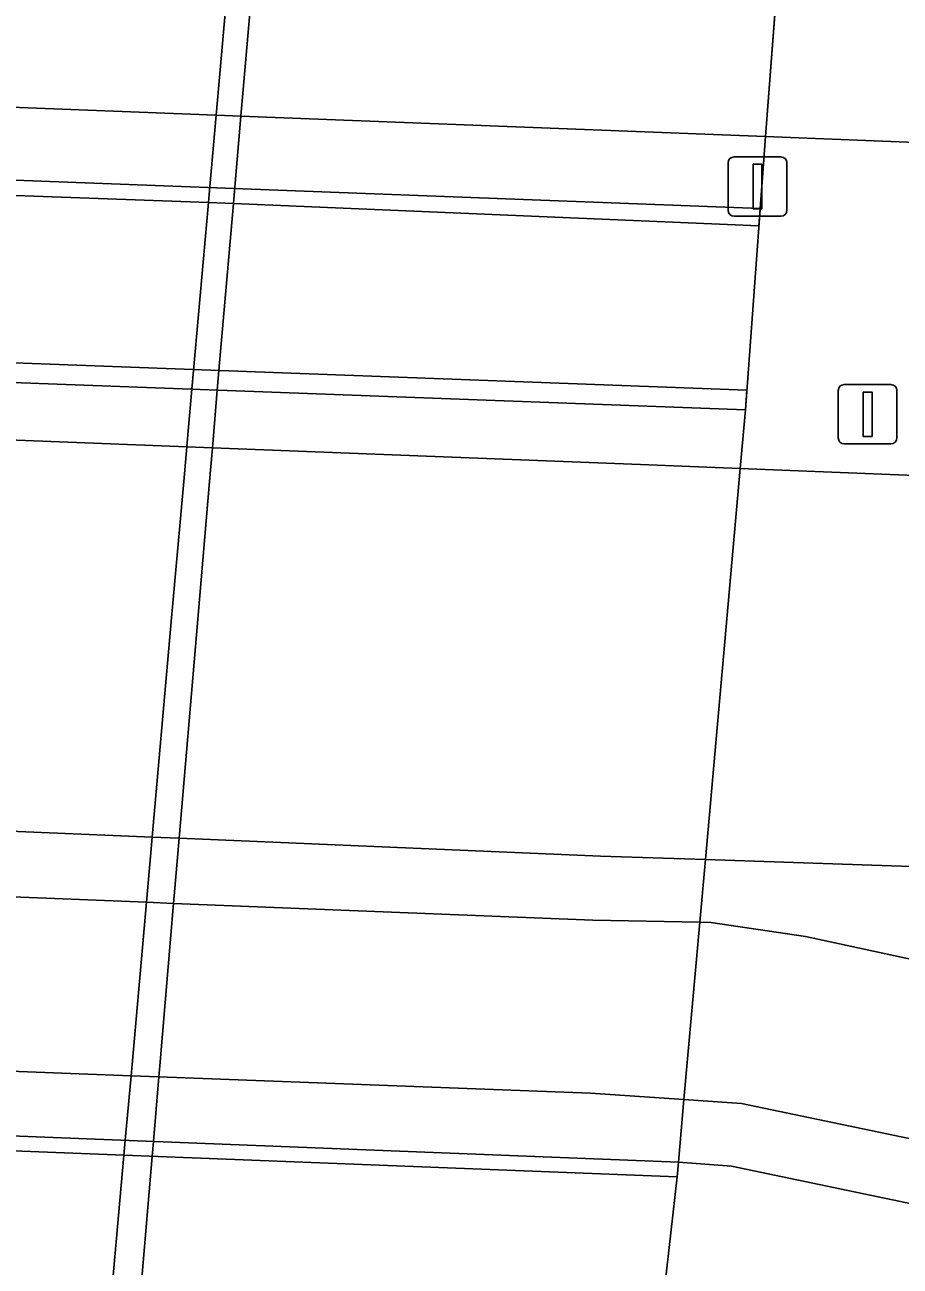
# Model space of a CAD drawing. Extents: x 161848 to 162726, y 385382 to 386521.
# Drawn here: x 161954.63 to 161969.41, y 386486.75 to 386507.71 of the extents above; entities that cross this region are included whole.
import ezdxf

# ---------------------------------------------------------------- set-up
doc = ezdxf.new("R2010")
doc.units = 0
for name, color, linetype in [('IMGEO_Berm_groen', 7, 'Continuous'), ('IMGEO_Dek', 7, 'Continuous'), ('IMGEO_Fietspad_gesloten', 7, 'Continuous'), ('IMGEO_Fietspad_open', 7, 'Continuous'), ('IMGEO_Lichtmast', 7, 'Continuous'), ('IMGEO_Muur', 7, 'Continuous'), ('IMGEO_OVBaan_gesloten', 7, 'Continuous'), ('IMGEO_Rijbaan_regionaal_gesloten', 7, 'Continuous'), ('IMGEO_Terreindeel_open', 7, 'Continuous'), ('IMGEO_Verkeerseiland_gesloten', 7, 'Continuous'), ('IMGEO_Verkeerseiland_groen', 7, 'Continuous'), ('IMGEO_Verkeersregelinstallatiepaal', 7, 'Continuous'), ('IMGEO_Voetpad_gesloten', 7, 'Continuous'), ('IMGEO_Voetpad_open', 7, 'Continuous')]:
    doc.layers.add(name, color=color, linetype=linetype)

msp = doc.modelspace()

# ---------------------------------------------------------------- linework, layer by layer
at = {"layer": 'IMGEO_Berm_groen'}
msp.add_lwpolyline([(161955.935, 386484.434), (161956.307, 386488.619), (161956.33, 386488.874), (161956.426, 386489.965), (161956.443, 386490.152), (161956.686, 386492.894), (161956.754, 386493.666), (161956.783, 386493.993), (161957.112, 386497.699), (161957.316, 386500), (161957.368, 386500.586), (161957.38, 386500.723), (161957.453, 386501.56), (161957.731, 386504.71), (161957.755, 386504.984), (161957.861, 386506.186), (161958.474, 386513.145), (161958.577, 386514.317), (161958.607, 386514.649), (161958.868, 386517.616), (161958.894, 386517.913), (161958.965, 386518.735), (161959.032, 386519.504)], dxfattribs=at)
at = {"layer": 'IMGEO_Dek'}
for points in [[(161926.469, 386505.848), (161927.689, 386505.807), (161939.634, 386505.371), (161949.979, 386504.993), (161957.731, 386504.71), (161958.154, 386504.695), (161967.023, 386504.319), (161967.044, 386504.61), (161967.133, 386505.827), (161967.709, 386513.351), (161967.756, 386513.974), (161967.779, 386514.273), (161927.3, 386515.844)], [(161926.237, 386503.056), (161925.139, 386489.846), (161965.641, 386488.257), (161965.663, 386488.506), (161965.757, 386489.563), (161966.024, 386492.555), (161966.118, 386493.615), (161966.707, 386500.22), (161966.795, 386501.211), (161966.819, 386501.541), (161939.379, 386502.565), (161927.456, 386503.01)]]:
    msp.add_lwpolyline(points, close=True, dxfattribs=at)
at = {"layer": 'IMGEO_Fietspad_gesloten'}
msp.add_lwpolyline([(161925.248, 386491.154), (161926.438, 386491.109), (161938.326, 386490.656), (161941.613, 386490.53), (161945.137, 386490.396), (161948.691, 386490.26), (161956.426, 386489.965), (161956.896, 386489.947), (161964.179, 386489.669), (161965.757, 386489.563), (161966.024, 386492.555), (161964.222, 386492.593), (161957.145, 386492.875), (161956.686, 386492.894), (161952.018, 386493.08), (161950.03, 386493.159), (161948.948, 386493.203), (161945.31, 386493.348), (161941.827, 386493.487), (161938.59, 386493.616), (161933.515, 386493.819), (161931.535, 386493.898), (161926.693, 386494.091), (161925.496, 386494.139)], close=True, dxfattribs=at)
at = {"layer": 'IMGEO_Fietspad_open'}
msp.add_lwpolyline([(161975.638, 386490.697), (161973.876, 386491.005), (161967.808, 386492.313), (161966.21, 386492.551), (161966.024, 386492.555), (161965.757, 386489.563), (161966.728, 386489.498), (161975.456, 386487.669), (161976.283, 386491.15)], dxfattribs=at)
at = {"layer": 'IMGEO_Lichtmast'}
for p, q in [((161968.361, 386500.736), (161968.361, 386501.536)), ((161968.361, 386501.536), (161968.361, 386500.736)), ((161968.461, 386501.636), (161969.251, 386501.636)), ((161969.251, 386501.636), (161968.461, 386501.636)), ((161969.351, 386501.536), (161969.351, 386500.736)), ((161969.351, 386500.736), (161969.351, 386501.536)), ((161969.251, 386500.636), (161968.461, 386500.636)), ((161968.461, 386500.636), (161969.251, 386500.636))]:
    msp.add_line(p, q, dxfattribs=at)
msp.add_lwpolyline([(161968.781, 386501.511), (161968.931, 386501.511), (161968.931, 386500.761), (161968.781, 386500.761), (161968.781, 386501.511)], dxfattribs=at)
for centre, start, end in [((161968.461, 386501.536), 90, 180), ((161968.461, 386501.536), 90, 180), ((161969.251, 386501.536), 0, 90), ((161969.251, 386501.536), 360, 90), ((161968.461, 386500.736), 180, 270), ((161968.461, 386500.736), 180, 270), ((161969.251, 386500.736), 270, 0), ((161969.251, 386500.736), 270, 0)]:
    msp.add_arc(centre, 0.1, start, end, dxfattribs=at)
at = {"layer": 'IMGEO_Muur'}
for points in [[(161926.495, 386506.152), (161926.469, 386505.848), (161927.689, 386505.807), (161939.634, 386505.371), (161949.979, 386504.993), (161957.731, 386504.71), (161958.154, 386504.695), (161967.023, 386504.319), (161967.044, 386504.61)], [(161926.21, 386502.726), (161966.795, 386501.211), (161966.819, 386501.541), (161939.379, 386502.565), (161927.456, 386503.01), (161926.237, 386503.056)], [(161925.16, 386490.102), (161925.139, 386489.846), (161965.641, 386488.257), (161965.663, 386488.506)]]:
    msp.add_lwpolyline(points, close=True, dxfattribs=at)
at = {"layer": 'IMGEO_OVBaan_gesloten'}
for points in [[(161952.115, 386494.189), (161956.783, 386493.993), (161957.239, 386493.974), (161964.349, 386493.675), (161966.118, 386493.615), (161966.707, 386500.22), (161965.025, 386500.288), (161957.8, 386500.569), (161957.368, 386500.586), (161949.621, 386500.887)], [(162003.619, 386498.001), (162000.118, 386498.299), (161997.577, 386498.514), (161994.037, 386498.849), (161989.276, 386499.251), (161977.909, 386499.768), (161975.853, 386499.851), (161966.707, 386500.22), (161966.118, 386493.615), (161976.202, 386493.274)]]:
    msp.add_lwpolyline(points, dxfattribs=at)
at = {"layer": 'IMGEO_Rijbaan_regionaal_gesloten'}
for points in [[(161953.237, 386506.365), (161957.861, 386506.186), (161958.282, 386506.17), (161966.254, 386505.862), (161967.133, 386505.827), (161967.709, 386513.351), (161966.336, 386513.068), (161965.267, 386512.944), (161963.929, 386512.932), (161958.885, 386513.129), (161958.474, 386513.145), (161953.873, 386513.325)], [(162000.942, 386508.222), (161997.508, 386508.365), (161994.566, 386508.449), (161986.827, 386508.788), (161985.99, 386508.829), (161985.927, 386508.827), (161967.409, 386509.427), (161967.133, 386505.827), (161976.158, 386505.463), (161976.301, 386505.459)]]:
    msp.add_lwpolyline(points, dxfattribs=at)
at = {"layer": 'IMGEO_Terreindeel_open'}
for points in [[(161958.474, 386513.145), (161957.861, 386506.186), (161957.755, 386504.984), (161957.731, 386504.71), (161957.453, 386501.56), (161957.38, 386500.723), (161957.368, 386500.586), (161957.316, 386500), (161957.112, 386497.699), (161956.783, 386493.993), (161956.754, 386493.666), (161956.686, 386492.894), (161956.443, 386490.152), (161956.426, 386489.965), (161956.33, 386488.874), (161956.307, 386488.619), (161955.935, 386484.434)], [(161956.426, 386484.426), (161956.781, 386488.6), (161956.803, 386488.856), (161956.896, 386489.947), (161956.912, 386490.133), (161957.145, 386492.875), (161957.211, 386493.648), (161957.239, 386493.974), (161957.554, 386497.673), (161957.752, 386500), (161957.8, 386500.569), (161957.812, 386500.706), (161957.882, 386501.544), (161957.91, 386501.873), (161958.154, 386504.695), (161958.178, 386504.968), (161958.282, 386506.17), (161958.885, 386513.129)], [(161958.885, 386513.129), (161958.282, 386506.17), (161958.178, 386504.968), (161958.154, 386504.695), (161957.91, 386501.873), (161957.882, 386501.544), (161957.812, 386500.706), (161957.8, 386500.569), (161957.752, 386500), (161957.554, 386497.673), (161957.239, 386493.974), (161957.211, 386493.648), (161957.145, 386492.875), (161956.912, 386490.133), (161956.896, 386489.947), (161956.803, 386488.856), (161956.781, 386488.6), (161956.426, 386484.426)], [(161965.427, 386486.368), (161965.641, 386488.257), (161965.663, 386488.506), (161965.757, 386489.563), (161966.024, 386492.555), (161966.118, 386493.615), (161966.707, 386500.22), (161966.795, 386501.211), (161967.133, 386505.827), (161967.409, 386509.427)]]:
    msp.add_lwpolyline(points, dxfattribs=at)
at = {"layer": 'IMGEO_Verkeerseiland_gesloten'}
for points in [[(161926.495, 386506.152), (161967.044, 386504.61), (161967.133, 386505.827), (161966.254, 386505.862), (161958.282, 386506.17), (161957.861, 386506.186), (161953.237, 386506.365), (161951.184, 386506.445), (161950.111, 386506.486), (161946.771, 386506.615), (161943.047, 386506.759), (161939.772, 386506.886), (161934.674, 386507.083), (161932.688, 386507.157), (161927.816, 386507.33), (161926.596, 386507.374)], [(161926.21, 386502.726), (161926.133, 386501.8), (161927.351, 386501.753), (161939.269, 386501.289), (161942.482, 386501.164), (161946.198, 386501.02), (161949.621, 386500.887), (161957.368, 386500.586), (161957.8, 386500.569), (161965.025, 386500.288), (161966.707, 386500.22), (161966.795, 386501.211)]]:
    msp.add_lwpolyline(points, close=True, dxfattribs=at)
for points in [[(161952.018, 386493.08), (161956.686, 386492.894), (161957.145, 386492.875), (161964.222, 386492.593), (161966.024, 386492.555), (161966.118, 386493.615), (161964.349, 386493.675), (161957.239, 386493.974), (161956.783, 386493.993), (161952.115, 386494.189)], [(161976.202, 386493.274), (161966.118, 386493.615), (161966.024, 386492.555), (161966.21, 386492.551), (161967.808, 386492.313), (161973.876, 386491.005), (161975.638, 386490.697)]]:
    msp.add_lwpolyline(points, dxfattribs=at)
at = {"layer": 'IMGEO_Verkeerseiland_groen'}
for points in [[(161976.158, 386505.463), (161967.133, 386505.827), (161966.795, 386501.211), (161966.707, 386500.22), (161975.853, 386499.851)], [(161974.721, 386484.57), (161970.803, 386485.398), (161971.24, 386487.456), (161966.558, 386488.439), (161965.663, 386488.506), (161965.641, 386488.257), (161965.427, 386486.368), (161966.688, 386479.665), (161971.093, 386473.223), (161971.905, 386472.535)]]:
    msp.add_lwpolyline(points, close=True, dxfattribs=at)
at = {"layer": 'IMGEO_Verkeersregelinstallatiepaal'}
for p, q in [((161966.503, 386504.581), (161966.503, 386505.381)), ((161966.503, 386505.381), (161966.503, 386504.581)), ((161966.603, 386505.481), (161967.393, 386505.481)), ((161967.393, 386505.481), (161966.603, 386505.481)), ((161967.493, 386505.381), (161967.493, 386504.581)), ((161967.493, 386504.581), (161967.493, 386505.381)), ((161967.393, 386504.481), (161966.603, 386504.481)), ((161966.603, 386504.481), (161967.393, 386504.481))]:
    msp.add_line(p, q, dxfattribs=at)
msp.add_lwpolyline([(161966.923, 386505.356), (161967.073, 386505.356), (161967.073, 386504.606), (161966.923, 386504.606), (161966.923, 386505.356)], dxfattribs=at)
for centre, start, end in [((161966.603, 386505.381), 90, 180), ((161966.603, 386505.381), 90, 180), ((161967.393, 386505.381), 0, 90), ((161967.393, 386505.381), 360, 90), ((161966.603, 386504.581), 180, 270), ((161966.603, 386504.581), 180, 270), ((161967.393, 386504.581), 270, 0), ((161967.393, 386504.581), 270, 0)]:
    msp.add_arc(centre, 0.1, start, end, dxfattribs=at)
at = {"layer": 'IMGEO_Voetpad_gesloten'}
msp.add_lwpolyline([(161925.16, 386490.102), (161965.663, 386488.506), (161965.757, 386489.563), (161964.179, 386489.669), (161956.896, 386489.947), (161956.426, 386489.965), (161948.691, 386490.26), (161945.137, 386490.396), (161941.613, 386490.53), (161938.326, 386490.656), (161926.438, 386491.109), (161925.248, 386491.154)], close=True, dxfattribs=at)
at = {"layer": 'IMGEO_Voetpad_open'}
msp.add_lwpolyline([(161965.663, 386488.506), (161966.558, 386488.439), (161971.24, 386487.456), (161970.803, 386485.398), (161974.721, 386484.57), (161975.456, 386487.669), (161966.728, 386489.498), (161965.757, 386489.563)], close=True, dxfattribs=at)

doc.saveas('drawing.dxf')
